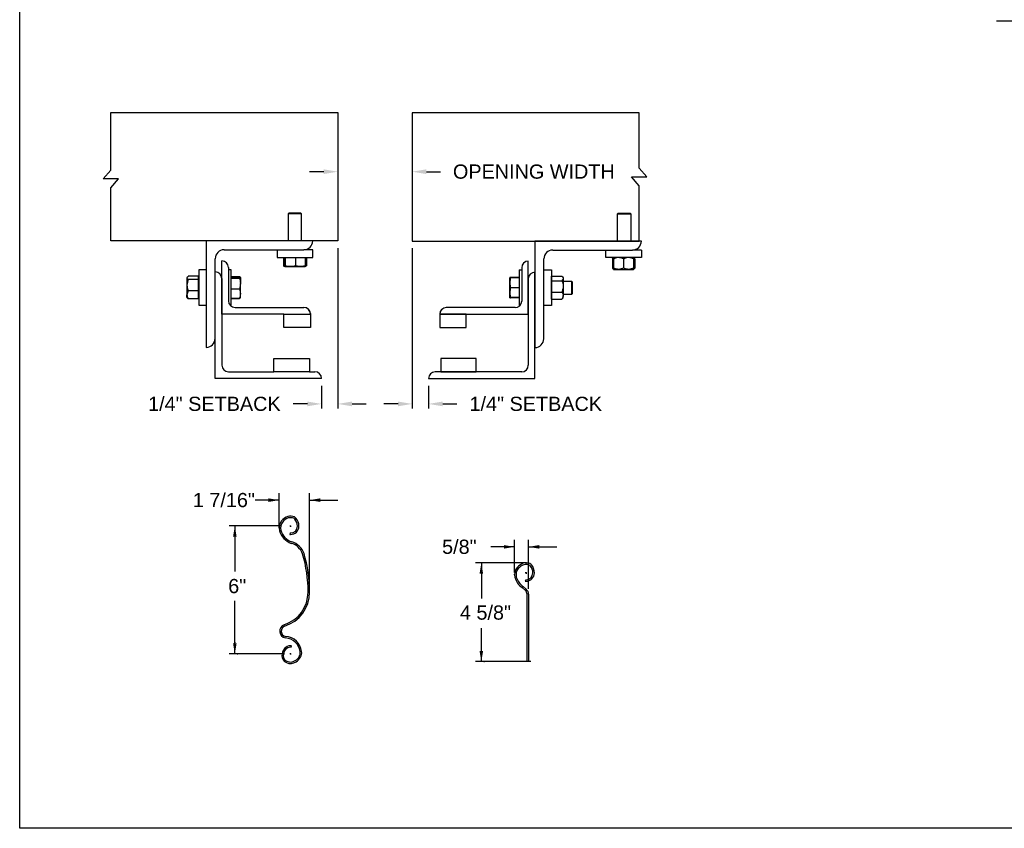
# Model space of a CAD drawing. Header units: inches. Extents: x 170 to 284, y 215 to 248.
# Tile 532 of 656: x 194.25 to 200.76, y 234.45 to 239.79. Entities that reach past the tile are written whole.
import ezdxf

# ---------------------------------------------------------------- set-up
doc = ezdxf.new("R2010")
doc.units = ezdxf.units.IN
doc.header["$LTSCALE"] = 0.25
doc.header["$MEASUREMENT"] = 0
for name, color, linetype in [('ANNOTATIONS', 1, 'Continuous'), ('DETAILS', 4, 'Continuous'), ('FORMAT', 7, 'Continuous'), ('LH FRONT OF HOOD', 7, 'Continuous')]:
    doc.layers.add(name, color=color, linetype=linetype)
doc.styles.add('ARIAL', font='arial.ttf', dxfattribs={"height": 0.09375})
doc.dimstyles.new('STANDARD$0', dxfattribs={"dimtxt": 0.09375, "dimasz": 0.09375, "dimexe": 0.03125, "dimexo": 0.046875, "dimgap": 0.09, "dimtad": 0, "dimtih": 1, "dimtoh": 1, "dimdec": 4, "dimzin": 0, "dimdsep": 46, "dimtxsty": 'ARIAL', "dimcen": 0.09, "dimadec": 0, "dimazin": 0, "dimtfac": 1, "dimtdec": 4, "dimtofl": 0, "dimtmove": 0, "dimatfit": 1, "dimfxl": 1, "dimtolj": 1, "dimtzin": 0, "dimarcsym": 0})

# ---------------------------------------------------------------- blocks, each defined once
blk = doc.blocks.new('SW_CENTERMARKSYMBOL_0')
at = {"layer": 'FORMAT', "color": 0}
for p, q in [((-0.02, 0), (-0.036, 0)), ((0, 0), (-0.01, 0)), ((0, 0.02), (0, 0.036)), ((0, 0), (0, 0.01)), ((0, 0), (0, -0.01)), ((0, 0), (0.01, 0)), ((0.02, 0), (0.036, 0)), ((0, -0.02), (0, -0.036))]:
    blk.add_line(p, q, dxfattribs=at)
blk = doc.blocks.new('*D48')
at = {"layer": 'ANNOTATIONS', "color": 0, "lineweight": -2, "transparency": 16777216}
for p, q in [((196.847, 238.2799), (196.847, 237.22)), ((196.9551, 237.3717), (196.9551, 237.22)), ((196.7532, 237.2512), (196.6595, 237.2512)), ((197.0488, 237.2512), (197.1426, 237.2512))]:
    blk.add_line(p, q, dxfattribs=at)
at = {"layer": 'ANNOTATIONS', "color": 0, "transparency": 16777216}
for points in [[(196.7532, 237.2668), (196.7532, 237.2356), (196.847, 237.2512)], [(197.0488, 237.2668), (197.0488, 237.2356), (196.9551, 237.2512)]]:
    blk.add_solid(points, dxfattribs=at)
at = {"layer": 'defpoints', "color": 0, "transparency": 16777216}
for p in [(196.847, 238.3268), (196.9551, 237.4186), (196.9551, 237.2512)]:
    blk.add_point(p, dxfattribs=at)
at = {"layer": 'ANNOTATIONS', "color": 0, "transparency": 16777216, "insert": (197.6635, 237.2512), "char_height": 0.09375, "attachment_point": 5, "style": 'ARIAL'}
blk.add_mtext('\\A1;1/4" SETBACK', dxfattribs=at)
blk = doc.blocks.new('*D49')
at = {"layer": 'ANNOTATIONS', "color": 0, "lineweight": -2, "transparency": 16777216}
for p, q in [((196.3556, 238.2799), (196.3556, 237.22)), ((196.2475, 237.3717), (196.2475, 237.22)), ((196.1537, 237.2512), (196.06, 237.2512)), ((196.4493, 237.2512), (196.5431, 237.2512))]:
    blk.add_line(p, q, dxfattribs=at)
at = {"layer": 'ANNOTATIONS', "color": 0, "transparency": 16777216}
for points in [[(196.1537, 237.2668), (196.1537, 237.2356), (196.2475, 237.2512)], [(196.4493, 237.2668), (196.4493, 237.2356), (196.3556, 237.2512)]]:
    blk.add_solid(points, dxfattribs=at)
at = {"layer": 'defpoints', "color": 0, "transparency": 16777216}
for p in [(196.3556, 238.3268), (196.2475, 237.4186), (196.2475, 237.2512)]:
    blk.add_point(p, dxfattribs=at)
at = {"layer": 'ANNOTATIONS', "color": 0, "transparency": 16777216, "insert": (195.5391, 237.2512), "char_height": 0.09375, "attachment_point": 5, "style": 'ARIAL'}
blk.add_mtext('\\A1;1/4" SETBACK', dxfattribs=at)
blk = doc.blocks.new('*D50')
at = {"layer": 'ANNOTATIONS', "color": 0, "lineweight": -2, "transparency": 16777216}
for p, q in [((196.3556, 239.1295), (196.3556, 238.7545)), ((196.847, 239.1282), (196.847, 238.7545)), ((196.2618, 238.7858), (196.1681, 238.7858)), ((196.9407, 238.7858), (197.0345, 238.7858))]:
    blk.add_line(p, q, dxfattribs=at)
at = {"layer": 'ANNOTATIONS', "color": 0, "transparency": 16777216}
for points in [[(196.2618, 238.8014), (196.2618, 238.7702), (196.3556, 238.7858)], [(196.9407, 238.8014), (196.9407, 238.7702), (196.847, 238.7858)]]:
    blk.add_solid(points, dxfattribs=at)
at = {"layer": 'defpoints', "color": 0, "transparency": 16777216}
for p in [(196.3556, 239.1764), (196.847, 239.175), (196.847, 238.7858)]:
    blk.add_point(p, dxfattribs=at)
at = {"layer": 'ANNOTATIONS', "color": 0, "transparency": 16777216, "insert": (197.6508, 238.7858), "char_height": 0.09375, "attachment_point": 5, "style": 'ARIAL'}
blk.add_mtext('\\A1;OPENING WIDTH', dxfattribs=at)

msp = doc.modelspace()

# ---------------------------------------------------------------- linework, layer by layer
at = {"layer": 'ANNOTATIONS'}
for p, q in [((195.96646, 236.44507), (195.96646, 236.66225)), ((196.16832, 236.01396), (196.16832, 236.66225)), ((195.96646, 236.61538), (195.80902, 236.61538)), ((196.16832, 236.61538), (196.35582, 236.61538)), ((195.97327, 236.44507), (195.63577, 236.44507)), ((195.67425, 236.44507), (195.67425, 236.14351)), ((197.52302, 236.1363), (197.52302, 236.35348)), ((197.61614, 236.02933), (197.61614, 236.35348)), ((197.52302, 236.30661), (197.36558, 236.30661)), ((197.61614, 236.30661), (197.80364, 236.30661)), ((197.60275, 236.20057), (197.26525, 236.20057)), ((197.30372, 236.20057), (197.30372, 235.96614)), ((195.67425, 235.59945), (195.67425, 235.95038)), ((197.30372, 235.54829), (197.30372, 235.77023)), ((196.00209, 235.59945), (195.63647, 235.59945)), ((197.63087, 235.54829), (197.26525, 235.54829))]:
    msp.add_line(p, q, dxfattribs=at)
for p in [(195.67425, 235.67395), (195.69202, 235.59945), (197.3215, 235.54829)]:
    msp.add_point(p, dxfattribs=at)
for points in [[(195.89614, 236.60366), (195.89614, 236.6271), (195.96646, 236.61538)], [(196.23865, 236.6271), (196.23865, 236.60366), (196.16832, 236.61538)], [(195.68597, 236.37475), (195.66253, 236.37475), (195.67425, 236.44507)], [(197.4527, 236.29489), (197.4527, 236.31833), (197.52302, 236.30661)], [(197.68646, 236.31833), (197.68646, 236.29489), (197.61614, 236.30661)], [(197.31544, 236.13025), (197.292, 236.13025), (197.30372, 236.20057)], [(195.68597, 235.66977), (195.66253, 235.66977), (195.67425, 235.59945)], [(197.31544, 235.61861), (197.292, 235.61861), (197.30372, 235.54829)]]:
    msp.add_solid(points, dxfattribs=at)
at = {"layer": 'defpoints'}
msp.add_lwpolyline([(213.72204, 234.44685), (194.25216, 234.44685), (194.25216, 247.18196), (213.72204, 247.18196)], close=True, dxfattribs=at)
at = {"layer": 'DETAILS'}
for p, q in [((196.3556, 239.17637), (196.3556, 238.32813)), ((198.39805, 238.75092), (198.34752, 238.80975)), ((198.39805, 238.75092), (198.34752, 238.80975)), ((194.80451, 238.73784), (194.85505, 238.79667)), ((194.80451, 238.73784), (194.85505, 238.79667)), ((194.90558, 238.73784), (194.80451, 238.73784)), ((194.90558, 238.73784), (194.80451, 238.73784)), ((194.85505, 238.679), (194.90558, 238.73784)), ((194.85505, 238.679), (194.90558, 238.73784)), ((198.29699, 238.75092), (198.39805, 238.75092)), ((198.34752, 238.69209), (198.29699, 238.75092)), ((198.29699, 238.75092), (198.39805, 238.75092)), ((198.34752, 238.69209), (198.29699, 238.75092)), ((196.03207, 238.51258), (196.02775, 238.50826)), ((196.02775, 238.50826), (196.02775, 238.32813)), ((196.11564, 238.50826), (196.02775, 238.50826)), ((196.11132, 238.51258), (196.03207, 238.51258)), ((196.11564, 238.50826), (196.11132, 238.51258)), ((196.11564, 238.32813), (196.11564, 238.50826)), ((198.20376, 238.50693), (198.20808, 238.51125)), ((198.20376, 238.3268), (198.20376, 238.50693)), ((198.20376, 238.50693), (198.29165, 238.50693)), ((198.20808, 238.51125), (198.28733, 238.51125)), ((198.28733, 238.51125), (198.29165, 238.50693)), ((198.29165, 238.50693), (198.29165, 238.3268)), ((195.48576, 238.32813), (195.48576, 237.625)), ((196.18889, 238.32813), (195.48576, 238.32813)), ((197.65822, 238.3268), (197.65822, 237.62367)), ((198.36134, 238.3268), (197.65822, 238.3268)), ((195.60295, 238.26954), (196.13029, 238.26954)), ((195.95451, 238.26954), (195.95451, 238.21961)), ((195.95451, 238.21961), (196.18889, 238.21961)), ((195.99589, 238.21961), (195.99589, 238.16409)), ((196.00408, 238.21961), (196.00408, 238.16409)), ((196.00763, 238.21961), (196.00763, 238.16409)), ((196.07525, 238.21961), (196.07525, 238.16409)), ((196.18889, 238.26954), (196.13029, 238.26954)), ((196.13932, 238.21961), (196.13932, 238.16409)), ((196.1475, 238.21961), (196.1475, 238.16409)), ((196.18889, 238.21961), (196.18889, 238.26954)), ((197.7754, 238.26821), (198.30275, 238.26821)), ((198.12697, 238.21828), (198.12697, 238.26821)), ((198.36134, 238.21828), (198.12697, 238.21828)), ((198.17291, 238.21118), (198.17004, 238.20949)), ((198.17527, 238.21573), (198.17693, 238.21716)), ((198.17693, 238.21716), (198.17808, 238.21815)), ((198.36134, 238.26821), (198.30275, 238.26821)), ((198.36134, 238.26821), (198.36134, 238.21828)), ((195.54435, 237.6836), (195.54435, 238.21094)), ((195.5883, 237.84473), (195.5883, 238.19629)), ((195.63224, 238.15235), (195.63224, 237.93262)), ((195.99907, 238.16208), (196.00578, 238.15821)), ((196.00585, 238.15821), (196.04144, 238.15821)), ((196.04144, 238.15821), (196.10728, 238.15821)), ((196.10728, 238.15821), (196.13754, 238.15821)), ((196.13762, 238.15821), (196.14433, 238.16208)), ((196.1475, 238.16409), (196.13861, 238.16056)), ((196.14428, 238.16206), (196.1475, 238.16409)), ((197.57032, 238.15102), (197.57032, 237.93129)), ((197.61427, 237.8434), (197.61427, 238.19496)), ((197.71681, 237.68227), (197.71681, 238.20961)), ((198.17004, 238.20949), (198.17004, 238.14914)), ((198.17291, 238.14746), (198.17004, 238.14914)), ((198.17206, 238.20949), (198.17206, 238.14914)), ((198.17616, 238.14694), (198.17206, 238.14914)), ((198.17823, 238.21069), (198.17577, 238.20949)), ((198.17577, 238.20949), (198.17577, 238.14914)), ((198.17823, 238.14794), (198.17577, 238.14914)), ((198.17823, 238.20949), (198.17823, 238.14914)), ((198.24415, 238.20949), (198.24415, 238.14914)), ((198.31007, 238.20949), (198.31007, 238.14914)), ((198.31254, 238.20949), (198.31254, 238.14914)), ((198.31625, 238.20949), (198.31625, 238.14914)), ((198.31827, 238.20949), (198.31827, 238.14914)), ((195.36043, 238.08936), (195.35791, 238.08643)), ((195.35791, 238.08643), (195.35791, 238.08363)), ((195.35791, 238.08363), (195.35791, 238.03561)), ((195.43396, 238.09461), (195.3667, 238.09461)), ((195.43396, 238.08363), (195.43396, 238.09461)), ((195.43584, 238.08643), (195.43396, 238.08643)), ((195.43396, 238.07265), (195.43396, 238.08363)), ((195.48576, 238.1377), (195.43584, 238.1377)), ((195.43584, 238.1377), (195.43584, 237.91548)), ((195.54435, 237.41993), (195.54435, 238.12305)), ((195.64959, 238.1377), (195.63224, 238.1377)), ((195.64959, 237.90332), (195.64959, 238.1377)), ((195.64959, 238.09382), (195.70511, 238.09382)), ((195.64959, 238.09054), (195.70511, 238.09054)), ((195.64959, 238.08135), (195.70511, 238.08135)), ((195.71071, 238.08692), (195.70976, 238.08857)), ((195.71099, 238.08643), (195.71071, 238.08692)), ((195.71099, 238.08595), (195.71099, 238.04633)), ((197.49157, 238.0851), (197.49158, 238.08512)), ((197.49157, 238.0851), (197.49157, 238.0851)), ((197.49157, 238.05223), (197.49157, 238.0851)), ((197.55298, 238.08688), (197.49746, 238.08688)), ((197.55298, 238.08619), (197.49746, 238.08619)), ((197.55298, 238.08615), (197.49746, 238.08615)), ((197.55298, 238.08595), (197.49746, 238.08595)), ((197.55298, 238.08516), (197.49746, 238.08516)), ((197.55298, 238.13637), (197.57032, 238.13637)), ((197.55298, 238.13637), (197.55298, 237.90199)), ((197.65822, 237.4186), (197.65822, 238.12172)), ((197.71681, 238.13637), (197.76673, 238.13637)), ((197.76673, 238.13637), (197.76673, 237.90199)), ((197.76673, 238.0851), (197.76861, 238.0851)), ((197.76861, 238.08007), (197.76861, 238.09465)), ((197.76861, 238.09465), (197.83587, 238.09465)), ((197.83997, 238.09054), (197.84466, 238.0851)), ((197.84466, 238.0851), (197.84466, 238.08007)), ((198.17693, 238.14148), (198.17527, 238.14291)), ((198.17823, 238.14035), (198.17693, 238.14148)), ((198.17823, 238.14035), (198.21119, 238.14035)), ((198.21119, 238.14035), (198.27711, 238.14035)), ((198.27711, 238.14035), (198.31007, 238.14035)), ((195.35791, 238.06143), (195.35662, 238.06014)), ((195.35662, 238.06014), (195.35662, 237.98089)), ((195.35791, 238.03561), (195.35791, 237.97249)), ((195.43396, 238.07265), (195.3667, 238.07265)), ((195.43396, 238.03561), (195.43396, 238.07265)), ((195.43396, 237.99856), (195.43396, 238.03561)), ((195.5883, 238.07911), (195.5883, 237.50782)), ((195.71099, 237.9809), (195.71099, 238.04633)), ((197.49157, 237.98632), (197.49157, 238.05223)), ((197.55298, 238.01931), (197.49746, 238.01931)), ((197.61427, 238.07778), (197.61427, 237.50649)), ((197.76861, 238.06549), (197.76861, 238.08007)), ((197.76861, 238.02776), (197.76861, 238.06549)), ((197.76861, 238.06549), (197.83587, 238.06549)), ((197.76861, 237.99003), (197.76861, 238.02776)), ((197.84466, 238.08007), (197.84466, 238.02776)), ((197.84466, 238.06313), (197.90023, 238.06313)), ((197.84466, 238.02776), (197.84466, 237.96687)), ((197.90023, 238.06313), (197.90454, 238.05881)), ((197.90023, 238.06313), (197.90023, 237.97524)), ((197.90454, 238.05881), (197.90454, 237.97956)), ((195.35662, 237.98089), (195.35791, 237.9796)), ((195.35791, 237.95459), (195.35791, 237.97249)), ((195.35791, 237.95459), (195.36043, 237.95167)), ((195.43396, 237.99856), (195.3667, 237.99856)), ((195.43396, 237.97249), (195.43396, 237.99856)), ((195.43396, 237.94642), (195.43396, 237.97249)), ((195.43396, 237.95459), (195.43584, 237.95459)), ((195.64959, 238.01132), (195.70511, 238.01132)), ((195.70638, 237.95111), (195.70511, 237.9472)), ((195.70976, 237.95245), (195.71071, 237.95411)), ((195.71071, 237.95411), (195.71099, 237.95459)), ((195.71099, 237.95459), (195.71099, 237.9809)), ((197.49157, 237.95326), (197.49157, 237.98632)), ((197.49157, 237.95326), (197.49157, 237.95326)), ((197.49159, 237.95324), (197.49158, 237.95325)), ((197.49159, 237.95324), (197.49159, 237.95324)), ((197.49162, 237.95319), (197.49159, 237.95324)), ((197.49725, 237.9532), (197.49746, 237.95241)), ((197.49725, 237.95226), (197.49746, 237.95148)), ((197.55298, 237.95333), (197.49746, 237.95333)), ((197.55298, 237.9532), (197.49746, 237.9532)), ((197.55298, 237.95241), (197.49746, 237.95241)), ((197.55298, 237.95221), (197.49746, 237.95221)), ((197.55298, 237.95217), (197.49746, 237.95217)), ((197.55298, 237.95148), (197.49746, 237.95148)), ((197.76861, 237.95326), (197.76673, 237.95326)), ((197.76861, 237.99003), (197.83587, 237.99003)), ((197.76861, 237.96687), (197.76861, 237.99003)), ((197.76861, 237.94371), (197.76861, 237.96687)), ((197.84466, 237.95326), (197.83997, 237.94782)), ((197.90023, 237.97524), (197.84466, 237.97524)), ((197.84466, 237.95326), (197.84466, 237.96687)), ((197.90454, 237.97956), (197.90023, 237.97524)), ((195.43396, 237.94642), (195.3667, 237.94642)), ((195.43584, 237.91548), (195.43584, 237.90332)), ((195.43584, 237.90332), (195.48576, 237.90332)), ((195.64343, 237.90332), (195.64959, 237.90332)), ((195.64959, 237.95048), (195.70511, 237.95048)), ((195.64959, 237.9472), (195.70511, 237.9472)), ((195.67619, 237.88868), (196.13029, 237.88868)), ((197.52638, 237.88735), (197.07228, 237.88735)), ((197.55913, 237.90199), (197.55298, 237.90199)), ((197.76673, 237.90199), (197.71681, 237.90199)), ((197.76861, 237.94371), (197.83587, 237.94371)), ((195.99846, 237.84473), (195.5883, 237.84473)), ((195.99846, 237.75684), (195.99846, 237.84473)), ((195.99846, 237.84473), (196.17424, 237.84473)), ((196.17424, 237.849), (196.17424, 237.84473)), ((196.17424, 237.84473), (196.17424, 237.75684)), ((197.02833, 237.8466), (197.02833, 237.8434)), ((197.02833, 237.8434), (197.61427, 237.8434)), ((197.20411, 237.8434), (197.02833, 237.8434)), ((197.02833, 237.8434), (197.02833, 237.75551)), ((197.20411, 237.75551), (197.20411, 237.8434)), ((196.17424, 237.75684), (195.99846, 237.75684)), ((197.02833, 237.75551), (197.20411, 237.75551)), ((195.93254, 237.46387), (195.93254, 237.55176)), ((195.93254, 237.55176), (196.16691, 237.55176)), ((196.16691, 237.55176), (196.16691, 237.46387)), ((197.27003, 237.55043), (197.03566, 237.55043)), ((197.03566, 237.55043), (197.03566, 237.46254)), ((197.27003, 237.46254), (197.27003, 237.55043)), ((195.63224, 237.46387), (195.93254, 237.46387)), ((196.16691, 237.46387), (195.93254, 237.46387)), ((196.16691, 237.46387), (196.20353, 237.46387)), ((197.57032, 237.46254), (196.99904, 237.46254)), ((197.03566, 237.46254), (197.27003, 237.46254)), ((196.24748, 237.41993), (195.54435, 237.41993)), ((196.95509, 237.4186), (197.65822, 237.4186)), ((195.96646, 236.43181), (195.96646, 236.47485)), ((195.96883, 236.41358), (195.96883, 236.41358)), ((196.04062, 236.39856), (196.03794, 236.38901)), ((197.59717, 236.08979), (197.5945, 236.08024)), ((197.59459, 236.01865), (197.57288, 236.03747)), ((197.57899, 236.04529), (197.57939, 236.04498)), ((197.57939, 236.04498), (197.6011, 236.02616)), ((197.6062, 235.54829), (197.6062, 235.9932)), ((197.61614, 235.9932), (197.61614, 235.54829)), ((196.04534, 235.64253), (196.04909, 235.6517)), ((197.61614, 235.54829), (197.6062, 235.54829))]:
    msp.add_line(p, q, dxfattribs=at)
for points in [[(194.85505, 238.79667), (194.85505, 239.17637), (196.3556, 239.17637), (196.3556, 238.32813), (194.85505, 238.32813), (194.85505, 238.679)], [(194.85505, 238.79667), (194.85505, 239.17637), (196.3556, 239.17637), (196.3556, 238.32813), (194.85505, 238.32813), (194.85505, 238.679)], [(198.34752, 238.80975), (198.34752, 239.17504), (196.84697, 239.17504), (196.84697, 238.3268), (198.34752, 238.3268), (198.34752, 238.69209)], [(198.34752, 238.80975), (198.34752, 239.17504), (196.84697, 239.17504), (196.84697, 238.3268), (198.34752, 238.3268), (198.34752, 238.69209)]]:
    msp.add_lwpolyline(points, dxfattribs=at)
for centre, radius, start, end in [((196.13029, 238.32813), 0.05859, 270, 0), ((198.30275, 238.3268), 0.05859, 270, 0), ((195.60295, 238.21094), 0.05859, 90, 180), ((197.7754, 238.20961), 0.05859, 90, 180), ((195.5883, 238.15235), 0.04395, 0, 90), ((197.61427, 238.15102), 0.04395, 90, 180), ((195.54435, 238.07911), 0.04395, 0, 90), ((197.65822, 238.07778), 0.04395, 90, 180), ((195.67619, 237.93262), 0.04395, 180, 270), ((196.13183, 237.84627), 0.04244, 2.245613, 92.082022), ((196.13029, 237.84473), 0.04395, 0, 90), ((197.07074, 237.84494), 0.04244, 87.917978, 177.754387), ((197.07228, 237.8434), 0.04395, 90, 180), ((197.52638, 237.93129), 0.04395, 270, 0), ((195.48576, 237.6836), 0.05859, 270, 0), ((197.65822, 237.68227), 0.05859, 270, 0), ((195.63224, 237.50782), 0.04395, 180, 270), ((197.57032, 237.50649), 0.04395, 270, 0), ((196.20353, 237.41993), 0.04395, 0, 90), ((196.99904, 237.4186), 0.04395, 90, 180), ((196.03776, 236.43181), 0.0713, 139.634147, 194.819752), ((196.03776, 236.43181), 0.06138, 139.452808, 194.708559), ((196.05182, 236.42436), 0.08691, 108.422828, 141.895469), ((196.05182, 236.42436), 0.07699, 108.560384, 142.042125), ((196.04268, 236.44419), 0.06525, 67.529419, 106.309698), ((196.04268, 236.44419), 0.05534, 67.726354, 106.122443), ((196.05323, 236.47302), 0.02469, 44.282426, 65.017467), ((196.05323, 236.47302), 0.0346, 43.500289, 65.422333), ((196.01301, 236.4432), 0.0746, 0, 39.10074), ((196.01301, 236.4432), 0.08452, 0, 39.388642), ((196.09049, 236.44897), 0.1267, 196.220462, 250.081843), ((196.09049, 236.44897), 0.11679, 196.280932, 249.879406), ((196.04268, 236.40594), 0.01758, 254.357754, 270), ((196.04268, 236.40594), 0.00766, 254.357754, 270), ((196.04268, 236.4432), 0.04493, 270, 0), ((196.04268, 236.4432), 0.05484, 270, 0), ((196.01934, 236.22495), 0.10856, 18.676387, 75.05829), ((196.01934, 236.22495), 0.11848, 18.586243, 74.841157), ((195.28513, 236.01078), 0.87328, 359.79031, 16.562332), ((195.28513, 236.01078), 0.8832, 359.793946, 16.573972), ((197.60838, 236.11559), 0.08691, 108.422828, 141.895469), ((197.59924, 236.13542), 0.06525, 67.529419, 106.309698), ((197.60979, 236.16425), 0.0346, 43.500289, 65.422333), ((197.59432, 236.12304), 0.0713, 139.634147, 194.819752), ((197.59432, 236.12304), 0.06138, 139.452808, 194.708559), ((197.60838, 236.11559), 0.07699, 108.560384, 142.042125), ((197.59924, 236.13542), 0.05534, 67.726354, 106.122443), ((197.59924, 236.13443), 0.04493, 270, 0), ((197.59924, 236.13443), 0.05484, 270, 0), ((197.60979, 236.16425), 0.02469, 44.282426, 65.017467), ((197.56957, 236.13443), 0.0746, 0, 39.10074), ((197.56957, 236.13443), 0.08452, 0, 39.388642), ((197.64705, 236.1402), 0.1267, 196.220462, 234.169696), ((197.64705, 236.1402), 0.11679, 196.280932, 234.353978), ((197.59924, 236.09717), 0.01758, 254.357754, 270), ((197.59924, 236.09717), 0.00766, 254.357754, 270), ((195.93539, 236.00586), 0.22303, 286.885465, 0.443373), ((195.93539, 236.00586), 0.23295, 286.9901, 0.429364), ((197.57252, 235.9932), 0.03368, 0, 49.071481), ((197.57252, 235.9932), 0.04362, 0, 49.071481), ((196.01695, 235.74978), 0.04584, 111.470913, 259.938961), ((196.01695, 235.74978), 0.03593, 112.058568, 259.041381), ((196.00359, 235.60156), 0.10322, 7.029342, 87.0286), ((196.00359, 235.60156), 0.11313, 7.067426, 86.691497), ((196.06012, 235.58652), 0.07516, 139.938627, 180), ((196.06012, 235.58652), 0.06525, 140.047821, 180), ((196.04268, 235.59945), 0.05351, 90, 138.523833), ((196.04268, 235.59945), 0.04359, 90, 138.365499), ((196.04268, 235.63602), 0.01695, 67.78958, 90), ((196.04268, 235.63602), 0.00703, 67.78958, 90), ((196.05463, 235.60705), 0.05189, 331.017303, 7.916953), ((196.05463, 235.60705), 0.0618, 330.68535, 7.844282), ((196.03326, 235.58652), 0.0483, 180, 247.859142), ((196.03326, 235.58652), 0.03839, 180, 248.277476), ((196.04268, 235.59987), 0.06434, 244.5692, 304.742932), ((196.04268, 235.59987), 0.05442, 244.26475, 304.80776), ((196.02117, 235.6332), 0.09408, 303.980285, 326.955694), ((196.02117, 235.6332), 0.10399, 304.019067, 327.145752)]:
    msp.add_arc(centre, radius, start, end, dxfattribs=at)
for points, knots in [([(198.17004, 238.20949), (198.17173, 238.21218), (198.17344, 238.21489), (198.17527, 238.21572), (198.17528, 238.21572)], [0, 0, 0, 0, 0.9933256, 1, 1, 1, 1]), ([(198.17206, 238.20949), (198.17269, 238.21078), (198.17419, 238.21381), (198.17583, 238.21656), (198.17685, 238.21701), (198.17695, 238.21706)], [0, 0, 0, 0, 0.3986092, 0.9431068, 1, 1, 1, 1]), ([(198.17823, 238.21259), (198.17775, 238.21241), (198.17563, 238.21162), (198.17362, 238.21042), (198.17206, 238.20949)], [0, 0, 0, 0, 0.2278411, 1, 1, 1, 1]), ([(198.21119, 238.21828), (198.20658, 238.21795), (198.19719, 238.21727), (198.18627, 238.21333), (198.18004, 238.21036), (198.17823, 238.20949)], [0, 0, 0, 0, 0.4062906, 0.8272664, 1, 1, 1, 1]), ([(198.17823, 238.20949), (198.17823, 238.2108), (198.17823, 238.21389), (198.17823, 238.21745), (198.17823, 238.218), (198.17823, 238.21828)], [0, 0, 0, 0, 0.2654599, 0.6280765, 1, 1, 1, 1]), ([(198.24415, 238.20949), (198.23903, 238.2118), (198.22859, 238.2165), (198.21719, 238.21827), (198.21135, 238.21828), (198.21119, 238.21828)], [0, 0, 0, 0, 0.4843414, 0.9863277, 1, 1, 1, 1]), ([(198.27711, 238.21828), (198.2725, 238.21795), (198.26311, 238.21727), (198.25218, 238.21333), (198.24596, 238.21036), (198.24415, 238.20949)], [0, 0, 0, 0, 0.4062906, 0.8272664, 1, 1, 1, 1]), ([(198.31007, 238.20949), (198.30495, 238.2118), (198.29451, 238.2165), (198.28311, 238.21827), (198.27727, 238.21828), (198.27711, 238.21828)], [0, 0, 0, 0, 0.4843414, 0.9863277, 1, 1, 1, 1]), ([(198.31007, 238.20949), (198.31007, 238.2108), (198.31007, 238.21389), (198.31007, 238.21745), (198.31007, 238.218), (198.31007, 238.21828)], [0, 0, 0, 0, 0.2654599, 0.6280765, 1, 1, 1, 1]), ([(198.31023, 238.218), (198.31051, 238.21761), (198.31114, 238.21676), (198.31191, 238.21323), (198.31238, 238.21042), (198.31254, 238.20949)], [0, 0, 0, 0, 0.3617833, 0.7904142, 1, 1, 1, 1]), ([(198.31135, 238.21692), (198.31161, 238.21678), (198.31283, 238.21609), (198.31447, 238.2132), (198.31581, 238.21041), (198.31625, 238.20949)], [0, 0, 0, 0, 0.1517545, 0.7214422, 1, 1, 1, 1]), ([(198.31827, 238.20949), (198.31658, 238.21218), (198.31487, 238.21489), (198.31304, 238.21572), (198.31302, 238.21572)], [0, 0, 0, 0, 0.9933256, 1, 1, 1, 1]), ([(196.00608, 238.15923), (196.00471, 238.1596), (196.00126, 238.16056), (195.99791, 238.16276), (195.99589, 238.16409)], [0, 0, 0, 0, 0.3961331, 1, 1, 1, 1]), ([(196.00585, 238.15821), (196.00581, 238.15821), (196.00549, 238.15827), (196.00489, 238.15955), (196.00435, 238.16257), (196.00408, 238.16409)], [0, 0, 0, 0, 0.0701027, 0.5307909, 1, 1, 1, 1]), ([(196.00763, 238.16409), (196.00734, 238.16245), (196.00676, 238.15913), (196.00616, 238.15852), (196.00585, 238.15821)], [0, 0, 0, 0, 0.495458, 1, 1, 1, 1]), ([(196.04144, 238.15821), (196.04064, 238.15821), (196.03457, 238.15827), (196.02312, 238.15955), (196.01282, 238.16257), (196.00763, 238.16409)], [0, 0, 0, 0, 0.0701027, 0.5307909, 1, 1, 1, 1]), ([(196.07525, 238.16409), (196.06976, 238.16245), (196.05868, 238.15913), (196.04722, 238.15852), (196.04144, 238.15821)], [0, 0, 0, 0, 0.495458, 1, 1, 1, 1]), ([(196.10728, 238.15821), (196.10303, 238.15841), (196.09444, 238.15881), (196.08377, 238.16132), (196.07743, 238.16339), (196.07525, 238.16409)], [0, 0, 0, 0, 0.3928666, 0.791696, 1, 1, 1, 1]), ([(196.13932, 238.16409), (196.1353, 238.16283), (196.12723, 238.1603), (196.11646, 238.15847), (196.10977, 238.15828), (196.10728, 238.15821)], [0, 0, 0, 0, 0.3832912, 0.7702691, 1, 1, 1, 1]), ([(196.13754, 238.15821), (196.13759, 238.15821), (196.1379, 238.15827), (196.13851, 238.15955), (196.13905, 238.16257), (196.13932, 238.16409)], [0, 0, 0, 0, 0.0701027, 0.5307909, 1, 1, 1, 1]), ([(198.17004, 238.14914), (198.17173, 238.14646), (198.17344, 238.14375), (198.17527, 238.14292), (198.17528, 238.14292)], [0, 0, 0, 0, 0.9933256, 1, 1, 1, 1]), ([(198.17206, 238.14914), (198.17269, 238.14786), (198.17419, 238.14483), (198.17583, 238.14208), (198.17685, 238.14163), (198.17695, 238.14158)], [0, 0, 0, 0, 0.3986092, 0.9431068, 1, 1, 1, 1]), ([(198.17577, 238.14914), (198.17599, 238.14784), (198.17652, 238.14477), (198.17729, 238.14151), (198.17785, 238.14099), (198.17808, 238.14078)], [0, 0, 0, 0, 0.3000169, 0.709838, 1, 1, 1, 1]), ([(198.21119, 238.14035), (198.20658, 238.14069), (198.19719, 238.14137), (198.18627, 238.14531), (198.18004, 238.14828), (198.17823, 238.14914)], [0, 0, 0, 0, 0.4062906, 0.8272664, 1, 1, 1, 1]), ([(198.17823, 238.14914), (198.17823, 238.14784), (198.17823, 238.14475), (198.17823, 238.14119), (198.17823, 238.14063), (198.17823, 238.14035)], [0, 0, 0, 0, 0.2654599, 0.6280765, 1, 1, 1, 1]), ([(198.24415, 238.14914), (198.23903, 238.14683), (198.22859, 238.14213), (198.21719, 238.14037), (198.21135, 238.14035), (198.21119, 238.14035)], [0, 0, 0, 0, 0.4843414, 0.9863277, 1, 1, 1, 1]), ([(198.27711, 238.14035), (198.2725, 238.14069), (198.26311, 238.14137), (198.25218, 238.14531), (198.24596, 238.14828), (198.24415, 238.14914)], [0, 0, 0, 0, 0.4062906, 0.8272664, 1, 1, 1, 1]), ([(198.31007, 238.14914), (198.30495, 238.14683), (198.29451, 238.14213), (198.28311, 238.14037), (198.27727, 238.14035), (198.27711, 238.14035)], [0, 0, 0, 0, 0.4843414, 0.9863277, 1, 1, 1, 1]), ([(198.31007, 238.14914), (198.31007, 238.14784), (198.31007, 238.14475), (198.31007, 238.14119), (198.31007, 238.14063), (198.31007, 238.14035)], [0, 0, 0, 0, 0.2654599, 0.6280765, 1, 1, 1, 1]), ([(198.31023, 238.14064), (198.31051, 238.14103), (198.31115, 238.14188), (198.31191, 238.1454), (198.31238, 238.14822), (198.31254, 238.14914)], [0, 0, 0, 0, 0.3612738, 0.7902469, 1, 1, 1, 1]), ([(198.31135, 238.14172), (198.31161, 238.14186), (198.31283, 238.14255), (198.31447, 238.14544), (198.31581, 238.14823), (198.31625, 238.14914)], [0, 0, 0, 0, 0.1517545, 0.7214422, 1, 1, 1, 1]), ([(198.31827, 238.14914), (198.31658, 238.14646), (198.31487, 238.14375), (198.31304, 238.14292), (198.31302, 238.14292)], [0, 0, 0, 0, 0.99332562, 1, 1, 1, 1]), ([(195.3667, 238.09461), (195.36539, 238.09368), (195.3623, 238.09148), (195.35874, 238.08781), (195.35819, 238.08504), (195.35791, 238.08363)], [0, 0, 0, 0, 0.2654599, 0.6280765, 1, 1, 1, 1]), ([(195.35791, 238.08363), (195.35792, 238.08338), (195.35798, 238.08173), (195.35942, 238.07866), (195.36294, 238.07527), (195.36577, 238.0733), (195.3667, 238.07265)], [0, 0, 0, 0, 0.0665323, 0.4352826, 0.8145508, 1, 1, 1, 1]), ([(195.70511, 238.09382), (195.70583, 238.09318), (195.70779, 238.09144), (195.70896, 238.08966), (195.70971, 238.08854)], [0, 0, 0, 0, 0.3695674, 1, 1, 1, 1]), ([(195.70511, 238.09054), (195.70582, 238.09023), (195.70786, 238.08933), (195.71038, 238.0878), (195.71079, 238.08657), (195.71099, 238.08595)], [0, 0, 0, 0, 0.2083045, 0.6015254, 1, 1, 1, 1]), ([(195.71099, 238.08595), (195.71092, 238.08559), (195.71073, 238.08464), (195.70892, 238.08309), (195.70638, 238.08193), (195.70511, 238.08135)], [0, 0, 0, 0, 0.2297304, 0.61267, 1, 1, 1, 1]), ([(195.70511, 238.08135), (195.70675, 238.07566), (195.71007, 238.06419), (195.71069, 238.05232), (195.71099, 238.04633)], [0, 0, 0, 0, 0.495458, 1, 1, 1, 1]), ([(197.49746, 238.08516), (197.49582, 238.07981), (197.4925, 238.06902), (197.49188, 238.05786), (197.49157, 238.05223)], [0, 0, 0, 0, 0.495458, 1, 1, 1, 1]), ([(197.49157, 238.0851), (197.49178, 238.08511), (197.49218, 238.08513), (197.49469, 238.08515), (197.49675, 238.08516), (197.49746, 238.08516)], [0, 0, 0, 0, 0.3928666, 0.791696, 1, 1, 1, 1]), ([(197.49746, 238.08595), (197.4962, 238.08584), (197.49367, 238.08562), (197.49189, 238.08534), (197.4917, 238.08517), (197.49163, 238.08512)], [0, 0, 0, 0, 0.3988306, 0.8014975, 1, 1, 1, 1]), ([(197.49746, 238.08615), (197.4962, 238.08602), (197.49367, 238.08575), (197.4919, 238.0854), (197.49171, 238.08519), (197.49165, 238.08513)], [0, 0, 0, 0, 0.4027738, 0.8094217, 1, 1, 1, 1]), ([(197.49746, 238.08688), (197.49621, 238.08665), (197.49368, 238.08618), (197.49194, 238.08561), (197.49175, 238.08527), (197.4917, 238.08518)], [0, 0, 0, 0, 0.4181214, 0.8402647, 1, 1, 1, 1]), ([(197.83587, 238.09465), (197.83718, 238.09342), (197.84027, 238.0905), (197.84383, 238.08563), (197.84438, 238.08194), (197.84466, 238.08007)], [0, 0, 0, 0, 0.2654599, 0.6280765, 1, 1, 1, 1]), ([(195.3667, 238.07265), (195.36439, 238.06689), (195.35969, 238.05516), (195.35792, 238.04235), (195.35791, 238.03578), (195.35791, 238.03561)], [0, 0, 0, 0, 0.4843414, 0.9863277, 1, 1, 1, 1]), ([(195.35791, 238.03561), (195.35824, 238.03042), (195.35892, 238.01986), (195.36287, 238.00759), (195.36583, 238.00059), (195.3667, 237.99856)], [0, 0, 0, 0, 0.4062906, 0.8272664, 1, 1, 1, 1]), ([(195.71099, 238.04633), (195.71099, 238.0455), (195.71093, 238.03922), (195.70965, 238.02737), (195.70663, 238.0167), (195.70511, 238.01132)], [0, 0, 0, 0, 0.0701027, 0.5307909, 1, 1, 1, 1]), ([(197.49157, 238.05223), (197.49158, 238.05145), (197.49164, 238.04554), (197.49292, 238.0344), (197.49594, 238.02437), (197.49746, 238.01931)], [0, 0, 0, 0, 0.0701027, 0.5307909, 1, 1, 1, 1]), ([(197.49746, 238.01931), (197.49582, 238.01395), (197.4925, 238.00314), (197.49188, 237.99196), (197.49157, 237.98632)], [0, 0, 0, 0, 0.495458, 1, 1, 1, 1]), ([(197.84466, 238.08007), (197.84465, 238.07974), (197.84459, 238.07755), (197.84315, 238.07348), (197.83963, 238.06897), (197.8368, 238.06635), (197.83587, 238.06549)], [0, 0, 0, 0, 0.0665323, 0.4352826, 0.8145508, 1, 1, 1, 1]), ([(197.83587, 238.06549), (197.83818, 238.05963), (197.84288, 238.04768), (197.84464, 238.03463), (197.84466, 238.02794), (197.84466, 238.02776)], [0, 0, 0, 0, 0.4843414, 0.9863277, 1, 1, 1, 1]), ([(197.84466, 238.02776), (197.84433, 238.02248), (197.84365, 238.01172), (197.8397, 237.99922), (197.83674, 237.9921), (197.83587, 237.99003)], [0, 0, 0, 0, 0.4062906, 0.8272664, 1, 1, 1, 1]), ([(195.3667, 237.99856), (195.36439, 237.99451), (195.35969, 237.98625), (195.35792, 237.97723), (195.35791, 237.97261), (195.35791, 237.97249)], [0, 0, 0, 0, 0.4843414, 0.9863277, 1, 1, 1, 1]), ([(195.35791, 237.97249), (195.35824, 237.96884), (195.35892, 237.96141), (195.36287, 237.95277), (195.36583, 237.94785), (195.3667, 237.94642)], [0, 0, 0, 0, 0.4062906, 0.8272664, 1, 1, 1, 1]), ([(195.36055, 237.95172), (195.36159, 237.95059), (195.36324, 237.94879), (195.36575, 237.94707), (195.3667, 237.94642)], [0, 0, 0, 0, 0.6245097, 1, 1, 1, 1]), ([(195.70511, 238.01132), (195.70675, 238.00638), (195.71007, 237.99641), (195.71069, 237.9861), (195.71099, 237.9809)], [0, 0, 0, 0, 0.495458, 1, 1, 1, 1]), ([(195.71099, 237.9809), (195.71099, 237.98018), (195.71093, 237.97472), (195.70965, 237.96442), (195.70663, 237.95516), (195.70511, 237.95048)], [0, 0, 0, 0, 0.0701027, 0.5307909, 1, 1, 1, 1]), ([(195.70511, 237.95048), (195.70635, 237.95106), (195.70885, 237.95222), (195.71048, 237.95344), (195.71067, 237.95407), (195.71068, 237.95411)], [0, 0, 0, 0, 0.4838091, 0.97227182, 1, 1, 1, 1]), ([(195.70511, 237.9472), (195.70645, 237.94838), (195.70841, 237.95012), (195.70928, 237.95192), (195.70956, 237.95249)], [0, 0, 0, 0, 0.680883, 1, 1, 1, 1]), ([(197.49157, 237.98632), (197.49158, 237.98553), (197.49164, 237.97961), (197.49292, 237.96845), (197.49594, 237.9584), (197.49746, 237.95333)], [0, 0, 0, 0, 0.07010266, 0.53079095, 1, 1, 1, 1]), ([(197.49746, 237.95333), (197.49675, 237.95332), (197.4947, 237.95331), (197.49219, 237.95329), (197.49178, 237.95327), (197.49157, 237.95326)], [0, 0, 0, 0, 0.2083045, 0.6015254, 1, 1, 1, 1]), ([(197.49157, 237.95326), (197.49165, 237.95326), (197.49183, 237.95325), (197.49365, 237.95323), (197.49619, 237.95321), (197.49746, 237.9532)], [0, 0, 0, 0, 0.2297304, 0.61267, 1, 1, 1, 1]), ([(197.83587, 237.99003), (197.83818, 237.98643), (197.84288, 237.97909), (197.84464, 237.97109), (197.84466, 237.96698), (197.84466, 237.96687)], [0, 0, 0, 0, 0.48434141, 0.98632773, 1, 1, 1, 1]), ([(197.84466, 237.96687), (197.84433, 237.96363), (197.84365, 237.95703), (197.8397, 237.94936), (197.83674, 237.94499), (197.83587, 237.94371)], [0, 0, 0, 0, 0.4062906, 0.8272664, 1, 1, 1, 1]), ([(197.83982, 237.94791), (197.83943, 237.94737), (197.8384, 237.94594), (197.83684, 237.94457), (197.83587, 237.94371)], [0, 0, 0, 0, 0.3743224, 1, 1, 1, 1])]:
    msp.add_open_spline(points, degree=3, knots=knots, dxfattribs=at)
for p in [(197.59924, 236.20067), (197.52302, 236.12304)]:
    msp.add_point(p, dxfattribs=at)
at = {"layer": 'LH FRONT OF HOOD'}
msp.add_line((208.44568, 239.78003), (200.70953, 239.78003), dxfattribs=at)

# ---------------------------------------------------------------- block references
at = {"layer": 'DETAILS', "xscale": -0.140625, "yscale": 0.140625, "zscale": 0.140625, "rotation": 270}
for p in [(196.04268, 236.4432), (197.59924, 236.13443), (196.04268, 235.59945)]:
    msp.add_blockref('SW_CENTERMARKSYMBOL_0', p, dxfattribs=at)

# ---------------------------------------------------------------- texts
at = {"layer": 'ANNOTATIONS', "style": 'ARIAL'}
for s, p in [('6"', (195.63039, 236.00086)), (' 4 5/8"', (197.12588, 235.82548))]:
    msp.add_text(s, height=0.09375, dxfattribs=at).set_placement(p)
at = {"layer": 'ANNOTATIONS', "char_height": 0.09375, "attachment_point": 5, "style": 'ARIAL'}
for s, insert in [('1 7/16"', (195.60198, 236.61538)), ('5/8"', (197.15854, 236.30661))]:
    msp.add_mtext(s, dxfattribs=dict(at, insert=insert))

# ---------------------------------------------------------------- dimensions: what is measured, and where the dimension line sits
at = {"layer": 'ANNOTATIONS'}
dim = msp.add_linear_dim(base=(196.84697, 238.78578), p1=(196.3556, 239.17637), p2=(196.84697, 239.17504), text='OPENING WIDTH', dimstyle='STANDARD$0', override={"dimarcsym": 1}, dxfattribs=at)
dim.commit()
dim.dimension.update_dxf_attribs({"geometry": '*D50', "text_midpoint": (197.65081, 238.78578), "dimtype": 160})
dim = msp.add_linear_dim(base=(196.24748, 237.25122), p1=(196.3556, 238.3268), p2=(196.24748, 237.4186), angle=180, text='1/4" SETBACK', dimstyle='STANDARD$0', override={"dimarcsym": 1}, dxfattribs=at)
dim.commit()
dim.dimension.update_dxf_attribs({"geometry": '*D49', "text_midpoint": (195.53909, 237.25122)})
dim = msp.add_linear_dim(base=(196.95509, 237.25122), p1=(196.84697, 238.3268), p2=(196.95509, 237.4186), text='1/4" SETBACK', dimstyle='STANDARD$0', override={"dimarcsym": 1}, dxfattribs=at)
dim.commit()
dim.dimension.update_dxf_attribs({"geometry": '*D48', "text_midpoint": (197.66348, 237.25122)})

doc.saveas('drawing.dxf')
